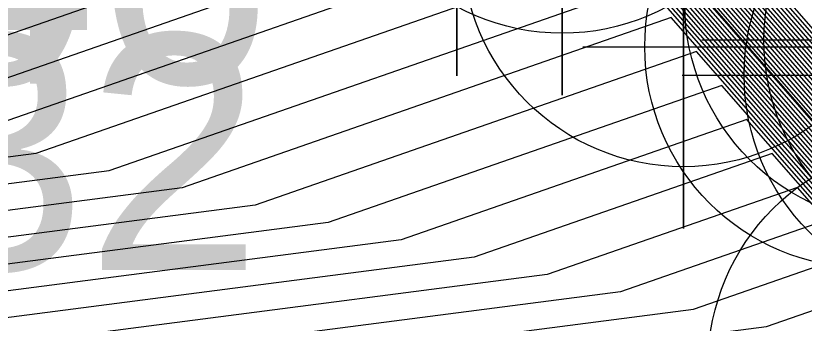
# Model space of a CAD drawing. Extents: x 2531902 to 2533249, y 715219 to 716099.
# Drawn here: x 2532855.88 to 2532864.23, y 715654.26 to 715657.52 of the extents above; entities that cross this region are included whole.
import ezdxf

# ---------------------------------------------------------------- set-up
doc = ezdxf.new("R2010")
doc.units = 0
for name, color, linetype in [('DTM Contours Major', 7, 'Continuous'), ('DTM Contours Minor', 7, 'Continuous'), ('Exist DTM Breakline Cogo Elevation', 7, 'Continuous'), ('Exist DTM Breakline Cogo Point CELL', 7, 'Continuous'), ('Exist DTM Breakline Underwater Cogo Point CELL', 7, 'Continuous'), ('Exist Hydro Stream or Body of Water', 7, 'Continuous'), ('Exist Structure Major Bridge WW Cogo Point CELL', 7, 'Continuous')]:
    doc.layers.add(name, color=color, linetype=linetype)

msp = doc.modelspace()

# ---------------------------------------------------------------- linework, layer by layer
at = {"layer": 'DTM Contours Major'}
for points in [[(2532880.4173, 715707.7023), (2532870.8336, 715686.9513), (2532870.156, 715685.4588), (2532865.159, 715674.6322), (2532860.9403, 715667.3212), (2532863.6732, 715667.3927), (2532863.8378, 715665.5391), (2532863.5753, 715660.8674), (2532863.5, 715660.1751), (2532863.2844, 715660.3912), (2532863.2423, 715660.3513), (2532863.0774, 715658.7493), (2532865.0191, 715656.5296), (2532866.8632, 715655.8616), (2532867.3138, 715655.6984), (2532867.7624, 715655.5773), (2532869.1073, 715654.9278), (2532869.9916, 715654.4032), (2532870.4912, 715654.1618), (2532874.1022, 715652.4169), (2532878.6826, 715650.2881), (2532879.2681, 715650.0053), (2532882.8217, 715648.2889)], [(2532860.9162, 715671.3896), (2532857.5362, 715665.532), (2532862.2836, 715665.6564), (2532862.5695, 715662.4364), (2532862.5261, 715661.6633), (2532862.5136, 715661.5487), (2532862.4667, 715661.5958), (2532862.0439, 715661.0748), (2532862.2397, 715660.9026), (2532862.1043, 715659.5873), (2532865.0896, 715656.1745), (2532866.3833, 715655.7059), (2532867.0843, 715655.452), (2532867.7821, 715655.2637), (2532868.7255, 715654.808), (2532870.0984, 715653.9935), (2532870.4489, 715653.8242), (2532872.9819, 715652.6002), (2532880.0525, 715649.314), (2532880.4632, 715649.1156), (2532882.9561, 715647.9116)], [(2532857.4738, 715669.534), (2532854.1322, 715663.7429), (2532860.8939, 715663.92), (2532861.0702, 715661.9351), (2532860.7708, 715661.5661), (2532861.2091, 715661.1809), (2532861.1313, 715660.4253), (2532865.1602, 715655.8194), (2532865.9033, 715655.5502), (2532866.8547, 715655.2057), (2532867.8017, 715654.95), (2532868.3437, 715654.6883), (2532870.2051, 715653.5839), (2532870.4065, 715653.4866), (2532871.8617, 715652.7835), (2532881.4224, 715648.3399)], [(2532855.348, 715662.0747), (2532859.5043, 715662.1836), (2532859.5137, 715662.0773), (2532859.4977, 715662.0575), (2532860.1784, 715661.4592), (2532860.1582, 715661.2633), (2532865.2307, 715655.4643), (2532865.4234, 715655.3946), (2532866.6251, 715654.9593), (2532867.8213, 715654.6364), (2532867.9619, 715654.5685), (2532870.3119, 715653.1743), (2532870.3641, 715653.1491), (2532870.7414, 715652.9668), (2532882.7923, 715647.3658)], [(2532789.6277, 715644.057), (2532793.8393, 715645.2696), (2532805.6804, 715647.6195), (2532808.6079, 715648.4437), (2532808.8281, 715648.5057), (2532821.0978, 715651.2239), (2532826.1386, 715653.1449), (2532828.6486, 715654.1014), (2532844.8666, 715656.3113), (2532846.6142, 715656.5382), (2532851.4505, 715657.1659), (2532860.6863, 715660.3852), (2532865.3013, 715655.1093), (2532866.3955, 715654.7129), (2532867.4848, 715654.4189), (2532869.6244, 715653.1495), (2532880.5916, 715648.0522), (2532883.2727, 715646.8061)], [(2532786.7831, 715639.5989), (2532788.1858, 715640.1067), (2532799.5682, 715643.384), (2532804.2041, 715644.304), (2532811.6353, 715646.3961), (2532811.7271, 715646.4219), (2532816.8446, 715647.5556), (2532829.6406, 715652.4321), (2532831.2836, 715653.0581), (2532841.8993, 715654.5047), (2532843.0432, 715654.6532), (2532855.32, 715656.2468), (2532862.0227, 715658.583), (2532865.3718, 715654.7542), (2532866.1659, 715654.4666), (2532866.9564, 715654.2532), (2532868.5092, 715653.3319), (2532876.4683, 715649.6328), (2532880.7762, 715647.6306)], [(2532935.3176, 715616.3172), (2532930.0827, 715618.0274), (2532927.6375, 715618.8723), (2532926.2537, 715619.6241), (2532908.7337, 715630.0977), (2532908.1474, 715630.4481), (2532906.8964, 715631.0438), (2532905.3404, 715631.9663), (2532903.2594, 715633.2486), (2532888.565, 715641.3132), (2532886.3941, 715643.4201), (2532885.4621, 715644.0742), (2532880.9335, 715647.2216), (2532872.345, 715651.2133), (2532867.394, 715653.5144), (2532866.4281, 715654.0874), (2532865.9364, 715654.2202), (2532865.4424, 715654.3991), (2532863.359, 715656.7809), (2532859.1896, 715655.3276), (2532846.8051, 715653.72)], [(2532855.566, 715634.305), (2532855.1579, 715634.4394), (2532837.1798, 715635.5591), (2532830.4477, 715637.3638), (2532826.6697, 715640.9272), (2532836.5144, 715650.6335), (2532837.1349, 715650.8096), (2532837.4883, 715650.9861), (2532840.3745, 715651.4638), (2532863.0592, 715654.4084), (2532864.6954, 715654.9787), (2532865.5129, 715654.044), (2532865.7068, 715653.9738), (2532865.8998, 715653.9217), (2532866.2788, 715653.6969), (2532868.2217, 715652.7938), (2532871.5921, 715651.2274), (2532884.7681, 715642.07), (2532887.2259, 715640.3451)]]:
    msp.add_lwpolyline(points, dxfattribs=at)
at = {"layer": 'DTM Contours Minor'}
for points in [[(2532883.3136, 715713.1212), (2532871.1553, 715686.7957), (2532870.6194, 715685.6152), (2532865.2179, 715673.9123), (2532861.6211, 715667.679), (2532863.9512, 715667.74), (2532864.0915, 715666.1596), (2532863.7851, 715660.7082), (2532863.6972, 715659.9004), (2532863.5052, 715660.0929), (2532863.4192, 715660.0115), (2532863.272, 715658.5817), (2532865.005, 715656.6006), (2532866.9592, 715655.8928), (2532867.3598, 715655.7477), (2532867.7585, 715655.64), (2532869.1837, 715654.9517), (2532869.9702, 715654.4851), (2532870.4997, 715654.2293), (2532874.3262, 715652.3803), (2532878.4086, 715650.4829), (2532879.029, 715650.1832), (2532882.7948, 715648.3644)], [(2532880.761, 715709.2987), (2532870.5119, 715687.1069), (2532869.6927, 715685.3024), (2532865.1001, 715675.3521), (2532860.2595, 715666.9634), (2532863.3953, 715667.0455), (2532863.5842, 715664.9185), (2532863.3654, 715661.0266), (2532863.3027, 715660.4498), (2532863.0665, 715660.6867), (2532863.0624, 715660.6817), (2532863.0643, 715660.68), (2532862.8828, 715658.9169), (2532865.0332, 715656.4585), (2532866.7672, 715655.8305), (2532867.2679, 715655.6491), (2532867.7664, 715655.5146), (2532869.031, 715654.9038), (2532870.0129, 715654.3213), (2532870.4827, 715654.0942), (2532873.8781, 715652.4536), (2532878.9566, 715650.0933), (2532879.5071, 715649.8274), (2532882.8486, 715648.2134)], [(2532879.4847, 715707.3874), (2532870.1901, 715687.2625), (2532869.2293, 715685.146), (2532865.0412, 715676.0721), (2532859.5787, 715666.6055), (2532863.1174, 715666.6982), (2532863.3305, 715664.298), (2532863.1556, 715661.1857), (2532863.1054, 715660.7245), (2532862.9165, 715660.914), (2532862.8078, 715660.7799), (2532862.8581, 715660.7357), (2532862.6881, 715659.0845), (2532865.0473, 715656.3875), (2532866.6712, 715655.7994), (2532867.222, 715655.5999), (2532867.7703, 715655.4518), (2532868.9546, 715654.8799), (2532870.0343, 715654.2393), (2532870.4743, 715654.0267), (2532873.6541, 715652.4902), (2532879.2305, 715649.8984), (2532879.7461, 715649.6494), (2532882.8755, 715648.138)], [(2532878.2083, 715705.4761), (2532869.8684, 715687.4182), (2532868.7659, 715684.9896), (2532864.9823, 715676.792), (2532858.8979, 715666.2477), (2532862.8394, 715666.3509), (2532863.0768, 715663.6774), (2532862.9457, 715661.3449), (2532862.9081, 715660.9993), (2532862.7666, 715661.1412), (2532862.5531, 715660.8782), (2532862.652, 715660.7913), (2532862.4935, 715659.2521), (2532865.0614, 715656.3165), (2532866.5752, 715655.7682), (2532867.1761, 715655.5506), (2532867.7742, 715655.3891), (2532868.8782, 715654.8559), (2532870.0557, 715654.1574), (2532870.4658, 715653.9592), (2532873.43, 715652.5269), (2532879.5045, 715649.7036), (2532879.9851, 715649.4715), (2532882.9023, 715648.0625)], [(2532876.932, 715703.5649), (2532869.5466, 715687.5738), (2532868.3025, 715684.8332), (2532864.9234, 715677.512), (2532858.2171, 715665.8899), (2532862.5615, 715666.0036), (2532862.8232, 715663.0569), (2532862.7359, 715661.5041), (2532862.7109, 715661.274), (2532862.6166, 715661.3685), (2532862.2985, 715660.9765), (2532862.4459, 715660.847), (2532862.2989, 715659.4197), (2532865.0755, 715656.2455), (2532866.4792, 715655.7371), (2532867.1302, 715655.5013), (2532867.7782, 715655.3264), (2532868.8019, 715654.832), (2532870.077, 715654.0755), (2532870.4573, 715653.8917), (2532873.206, 715652.5635), (2532879.7785, 715649.5088), (2532880.2242, 715649.2936), (2532882.9292, 715647.987)], [(2532874.3794, 715699.7423), (2532868.9032, 715687.885), (2532867.3758, 715684.5205), (2532864.8056, 715678.9518), (2532856.8554, 715665.1742), (2532862.0056, 715665.3091), (2532862.3154, 715661.8213), (2532861.7893, 715661.173), (2532862.0336, 715660.9583), (2532861.9097, 715659.7549), (2532865.1037, 715656.1035), (2532866.2873, 715655.6748), (2532867.0383, 715655.4028), (2532867.786, 715655.2009), (2532868.6491, 715654.7841), (2532870.1197, 715653.9116), (2532870.4404, 715653.7567), (2532872.7579, 715652.6368), (2532880.3265, 715649.1192), (2532880.7022, 715648.9377), (2532882.9829, 715647.8361)], [(2532873.1031, 715697.8311), (2532868.5814, 715688.0406), (2532866.9124, 715684.3641), (2532864.7467, 715679.6718), (2532856.1746, 715664.8164), (2532861.7277, 715664.9618), (2532862.0041, 715661.8498), (2532861.5346, 715661.2713), (2532861.8275, 715661.0139), (2532861.7151, 715659.9225), (2532865.1178, 715656.0324), (2532866.1913, 715655.6437), (2532866.9924, 715655.3535), (2532867.7899, 715655.1382), (2532868.5728, 715654.7601), (2532870.1411, 715653.8297), (2532870.4319, 715653.6892), (2532872.5338, 715652.6735), (2532880.6005, 715648.9244), (2532880.9412, 715648.7598)], [(2532871.8268, 715695.9198), (2532868.2597, 715688.1962), (2532866.4491, 715684.2077), (2532864.6878, 715680.3917), (2532855.4938, 715664.4586), (2532861.4498, 715664.6145), (2532861.6928, 715661.8782), (2532861.28, 715661.3696), (2532861.6213, 715661.0696), (2532861.5205, 715660.0901), (2532865.132, 715655.9614), (2532866.0953, 715655.6125), (2532866.9465, 715655.3042), (2532867.7939, 715655.0755), (2532868.4964, 715654.7362), (2532870.1624, 715653.7478), (2532870.4234, 715653.6216), (2532872.3098, 715652.7102), (2532880.8744, 715648.7295), (2532881.1803, 715648.5818)], [(2532870.5505, 715694.0085), (2532867.938, 715688.3518), (2532865.9857, 715684.0513), (2532864.6289, 715681.1117), (2532854.813, 715664.1007), (2532861.1719, 715664.2672), (2532861.3815, 715661.9066), (2532861.0254, 715661.4678), (2532861.4152, 715661.1252), (2532861.3259, 715660.2577), (2532865.1461, 715655.8904), (2532865.9993, 715655.5814), (2532866.9006, 715655.2549), (2532867.7978, 715655.0127), (2532868.4201, 715654.7122), (2532870.1838, 715653.6658), (2532870.415, 715653.5541), (2532872.0857, 715652.7468), (2532881.1484, 715648.5347)], [(2532864.4522, 715683.2715), (2532852.7705, 715663.0273), (2532860.3381, 715663.2254), (2532860.4476, 715661.9919), (2532860.2615, 715661.7627), (2532860.7968, 715661.2922), (2532860.7421, 715660.7605), (2532865.1884, 715655.6774), (2532865.7113, 715655.488), (2532866.7628, 715655.1071), (2532867.8096, 715654.8246), (2532868.191, 715654.6404), (2532870.2479, 715653.4201), (2532870.3895, 715653.3516), (2532871.4135, 715652.8568), (2532881.9704, 715647.9503)], [(2532864.5111, 715682.5515), (2532853.4514, 715663.3851), (2532860.616, 715663.5727), (2532860.7589, 715661.9635), (2532860.5162, 715661.6644), (2532861.0029, 715661.2365), (2532860.9367, 715660.5929), (2532865.1743, 715655.7484), (2532865.8073, 715655.5191), (2532866.8088, 715655.1564), (2532867.8056, 715654.8873), (2532868.2673, 715654.6643), (2532870.2265, 715653.502), (2532870.398, 715653.4191), (2532871.6376, 715652.8201), (2532881.6964, 715648.1451)], [(2532829.3591, 715656.4468), (2532845.1961, 715658.6889), (2532845.4714, 715660.8009), (2532845.6526, 715665.0102), (2532847.9255, 715670.1646), (2532852.3926, 715674.3444), (2532862.9253, 715681.5964), (2532862.1318, 715680.0723), (2532852.0897, 715662.6694), (2532860.0601, 715662.8781), (2532860.1363, 715662.0204), (2532860.0069, 715661.8609), (2532860.5907, 715661.3478), (2532860.5475, 715660.9281), (2532865.2025, 715655.6064), (2532865.6154, 715655.4568), (2532866.7169, 715655.0579), (2532867.8135, 715654.7618), (2532868.1146, 715654.6164), (2532870.2692, 715653.3381), (2532870.3811, 715653.2841), (2532871.1895, 715652.8934), (2532882.2443, 715647.7555)], [(2532826.9898, 715655.6556), (2532846.3531, 715658.397), (2532846.6897, 715660.9792), (2532846.8189, 715663.9807), (2532849.5607, 715670.1985), (2532852.8461, 715673.2726), (2532860.5923, 715678.6061), (2532858.5695, 715674.7208), (2532851.4089, 715662.3116), (2532859.7822, 715662.5309), (2532859.825, 715662.0488), (2532859.7523, 715661.9592), (2532860.3846, 715661.4035), (2532860.3529, 715661.0957), (2532865.2166, 715655.5353), (2532865.5194, 715655.4257), (2532866.671, 715655.0086), (2532867.8174, 715654.6991), (2532868.0382, 715654.5925), (2532870.2906, 715653.2562), (2532870.3726, 715653.2166), (2532870.9654, 715652.9301), (2532882.5183, 715647.5606)], [(2532855.9263, 715672.6254), (2532851.4448, 715664.0179), (2532850.0473, 715661.5959), (2532853.6344, 715661.6899), (2532854.2984, 715659.973), (2532859.6172, 715661.8269), (2532859.9723, 715661.5148), (2532859.9636, 715661.4309), (2532865.2448, 715655.3933), (2532865.3274, 715655.3634), (2532866.5792, 715654.91), (2532867.8253, 715654.5736), (2532867.8855, 715654.5446), (2532870.3333, 715653.0923), (2532870.3556, 715653.0815), (2532870.5173, 715653.0034), (2532883.0663, 715647.171)], [(2532827.0676, 715654.7273), (2532846.647, 715657.3953), (2532848.7567, 715657.6691), (2532849.1287, 715657.7174), (2532859.8845, 715661.4664), (2532865.2589, 715655.3223), (2532866.5333, 715654.8608), (2532867.8018, 715654.5183), (2532870.2935, 715653.04), (2532883.0656, 715647.1039), (2532883.3318, 715646.9802), (2532884.8537, 715646.3424), (2532885.8803, 715645.747), (2532886.5222, 715645.4187), (2532889.6021, 715644.0925), (2532889.7062, 715644.0477), (2532889.9515, 715644.1135), (2532891.4405, 715643.9665), (2532891.6864, 715643.8181), (2532896.1558, 715641.0642), (2532896.6626, 715640.7519), (2532907.0749, 715634.5784)], [(2532827.5946, 715654.5187), (2532846.0535, 715657.034), (2532848.0425, 715657.2922), (2532849.9027, 715657.5336), (2532860.1518, 715661.106), (2532865.2731, 715655.2513), (2532866.4874, 715654.8115), (2532867.6961, 715654.4852), (2532870.0705, 715653.0765), (2532882.2409, 715647.42), (2532883.572, 715646.8014), (2532884.9473, 715646.225), (2532885.8751, 715645.6869), (2532886.4551, 715645.3903), (2532889.2383, 715644.1919), (2532889.7587, 715643.9678), (2532889.9503, 715644.0191), (2532891.1133, 715643.9044), (2532891.3054, 715643.7885), (2532894.796, 715641.6376), (2532897.3301, 715640.076), (2532907.0611, 715634.3065)], [(2532828.1216, 715654.31), (2532845.4601, 715656.6726), (2532847.3283, 715656.9152), (2532850.6766, 715657.3498), (2532860.419, 715660.7456), (2532865.2872, 715655.1803), (2532866.4414, 715654.7622), (2532867.5905, 715654.452), (2532869.8475, 715653.113), (2532881.4163, 715647.7361), (2532883.8122, 715646.6226), (2532885.0409, 715646.1076), (2532885.8698, 715645.6269), (2532886.388, 715645.3619), (2532888.8745, 715644.2912), (2532889.8113, 715643.8878), (2532889.9492, 715643.9248), (2532890.786, 715643.8422), (2532890.9243, 715643.7588), (2532893.4362, 715642.211), (2532897.9977, 715639.4002), (2532907.0474, 715634.0346)], [(2532829.1756, 715653.8927), (2532844.2731, 715655.95), (2532845.9, 715656.1612), (2532852.2244, 715656.9821), (2532860.9536, 715660.0247), (2532865.3154, 715655.0382), (2532866.3496, 715654.6637), (2532867.3791, 715654.3857), (2532869.4014, 715653.186), (2532879.767, 715648.3683), (2532884.2927, 715646.2649), (2532885.2282, 715645.8729), (2532885.8593, 715645.5069), (2532886.2538, 715645.3051), (2532888.147, 715644.4899), (2532889.9164, 715643.728), (2532889.9469, 715643.7361), (2532890.1316, 715643.7179), (2532890.1621, 715643.6995), (2532890.7165, 715643.3579), (2532899.3327, 715638.0486), (2532907.0199, 715633.4908)], [(2532829.7026, 715653.6841), (2532843.6797, 715655.5887), (2532845.1858, 715655.7842), (2532852.9983, 715656.7983), (2532861.2208, 715659.6643), (2532865.3295, 715654.9672), (2532866.3037, 715654.6144), (2532867.2735, 715654.3526), (2532869.1783, 715653.2225), (2532878.9423, 715648.6845), (2532884.5329, 715646.0861), (2532885.3218, 715645.7555), (2532885.854, 715645.4468), (2532886.1867, 715645.2767), (2532887.7832, 715644.5892), (2532889.639, 715643.7901), (2532889.8752, 715643.5609), (2532890.6305, 715643.1464), (2532900.0002, 715637.3728), (2532907.0062, 715633.219)], [(2532830.2296, 715653.4754), (2532843.0862, 715655.2273), (2532844.4716, 715655.4072), (2532853.7722, 715656.6144), (2532861.4881, 715659.3039), (2532865.3436, 715654.8962), (2532866.2578, 715654.5651), (2532867.1678, 715654.3194), (2532868.9553, 715653.259), (2532878.1176, 715649.0006), (2532884.7731, 715645.9073), (2532885.4154, 715645.6381), (2532885.8487, 715645.3868), (2532886.1196, 715645.2483), (2532887.4195, 715644.6885), (2532888.9304, 715644.038), (2532889.7114, 715643.2799), (2532892.2091, 715641.9091), (2532900.6677, 715636.697)], [(2532842.4928, 715654.866), (2532843.7574, 715655.0302), (2532854.5461, 715656.4306), (2532861.7554, 715658.9434), (2532865.3577, 715654.8252), (2532866.2119, 715654.5158), (2532867.0621, 715654.2863), (2532868.7323, 715653.2955), (2532877.293, 715649.3167), (2532885.0133, 715645.7285), (2532885.509, 715645.5207), (2532885.8434, 715645.3268), (2532886.0525, 715645.2199), (2532887.0557, 715644.7879), (2532888.2218, 715644.2858), (2532889.5476, 715642.999), (2532893.7878, 715640.6719), (2532901.3353, 715636.0212)], [(2532842.329, 715654.2762), (2532856.094, 715656.0629), (2532862.2899, 715658.2226), (2532865.3859, 715654.6832), (2532866.12, 715654.4173), (2532866.8508, 715654.22), (2532868.2862, 715653.3684), (2532875.6437, 715649.9489), (2532885.4937, 715645.3708), (2532885.6963, 715645.286), (2532885.8329, 715645.2067), (2532885.9183, 715645.163), (2532886.3281, 715644.9866), (2532886.8046, 715644.7814), (2532889.2201, 715642.4371), (2532896.945, 715638.1975), (2532902.6703, 715634.6696)], [(2532841.6148, 715653.8992), (2532856.8679, 715655.8791), (2532862.5572, 715657.8621), (2532865.4, 715654.6122), (2532866.0741, 715654.368), (2532866.7451, 715654.1869), (2532868.0631, 715653.4049), (2532874.819, 715650.265), (2532885.734, 715645.192), (2532885.7899, 715645.1686), (2532885.8276, 715645.1467), (2532885.8512, 715645.1346), (2532885.9644, 715645.0859), (2532886.0959, 715645.0293), (2532889.0563, 715642.1561), (2532898.5236, 715636.9603), (2532903.3378, 715633.9938)], [(2532900.1022, 715635.723), (2532888.8925, 715641.8751), (2532885.9599, 715644.7214), (2532885.7397, 715644.8759), (2532884.6701, 715645.6193), (2532873.9944, 715650.5811), (2532867.8401, 715653.4414), (2532866.6394, 715654.1537), (2532866.0282, 715654.3187), (2532865.4142, 715654.5411), (2532862.8245, 715657.5017), (2532857.6418, 715655.6952), (2532840.9006, 715653.5222), (2532840.1189, 715653.4207), (2532832.8646, 715652.4322), (2532831.7418, 715652.0044), (2532814.2926, 715645.3547), (2532813.4666, 715645.1717), (2532813.4517, 715645.1675), (2532803.3183, 715642.3147), (2532803.0056, 715642.2526), (2532802.2378, 715642.0316), (2532782.0867, 715634.737)], [(2532901.6808, 715634.4858), (2532888.7287, 715641.5942), (2532886.177, 715644.0708), (2532885.6009, 715644.475), (2532882.8018, 715646.4205), (2532873.1697, 715650.8972), (2532867.617, 715653.4779), (2532866.5338, 715654.1206), (2532865.9823, 715654.2695), (2532865.4283, 715654.4701), (2532863.0917, 715657.1413), (2532858.4157, 715655.5114), (2532840.1864, 715653.1452), (2532839.5255, 715653.0594), (2532833.3916, 715652.2236), (2532832.4422, 715651.8618), (2532815.4117, 715645.3716), (2532814.8004, 715642.7346), (2532809.5683, 715640.2335), (2532811.2221, 715636.8574)], [(2532904.8381, 715632.0114), (2532888.4012, 715641.0323), (2532886.6112, 715642.7695), (2532885.3233, 715643.6734), (2532879.0652, 715648.0228), (2532871.5204, 715651.5294), (2532867.171, 715653.5509), (2532866.3224, 715654.0543), (2532865.8904, 715654.1709), (2532865.4565, 715654.3281), (2532863.6263, 715656.4204), (2532859.9635, 715655.1437), (2532838.7581, 715652.3912), (2532838.3386, 715652.3367), (2532834.4455, 715651.8063), (2532833.8431, 715651.5766), (2532823.0343, 715647.4576), (2532821.5554, 715641.0775), (2532819.036, 715638.5935), (2532825.049, 715632.9221)], [(2532906.4167, 715630.7742), (2532888.2374, 715640.7513), (2532886.8283, 715642.1189), (2532885.1845, 715643.2725), (2532877.1969, 715648.8239), (2532870.6957, 715651.8455), (2532866.9479, 715653.5874), (2532866.2168, 715654.0212), (2532865.8445, 715654.1217), (2532865.4706, 715654.2571), (2532863.8935, 715656.06), (2532860.7374, 715654.9599), (2532838.0439, 715652.0142), (2532837.7451, 715651.9754), (2532834.9725, 715651.5976), (2532834.5435, 715651.4341), (2532826.8456, 715648.5005), (2532825.7924, 715643.9567), (2532820.9444, 715639.1769), (2532826.3987, 715634.0325)], [(2532902.833, 715632.3701), (2532888.0736, 715640.4704), (2532887.0454, 715641.4683), (2532885.0457, 715642.8717), (2532875.3287, 715649.6251), (2532869.8711, 715652.1616), (2532866.7249, 715653.6239), (2532866.1111, 715653.988), (2532865.7986, 715654.0724), (2532865.4847, 715654.1861), (2532864.1608, 715655.6996), (2532861.5113, 715654.7761), (2532837.3297, 715651.6372), (2532837.1517, 715651.6141), (2532835.4995, 715651.389), (2532835.2439, 715651.2915), (2532830.6568, 715649.5435), (2532830.0293, 715646.8359), (2532822.8529, 715639.7603), (2532827.7484, 715635.1429)], [(2532884.9069, 715642.4709), (2532873.4604, 715650.4262), (2532869.0464, 715652.4777), (2532866.5018, 715653.6604), (2532866.0054, 715653.9549), (2532865.7527, 715654.0231), (2532865.4988, 715654.1151), (2532864.4281, 715655.3391), (2532862.2852, 715654.5922), (2532836.6155, 715651.2602), (2532836.5582, 715651.2527), (2532836.0265, 715651.1803), (2532835.9443, 715651.1489), (2532834.4681, 715650.5864), (2532834.2662, 715649.7151), (2532824.7613, 715640.3438), (2532829.098, 715636.2534)], [(2532852.853, 715635.9824), (2532837.5338, 715636.9365), (2532831.7974, 715638.4743), (2532828.5781, 715641.5106), (2532836.9668, 715649.7814), (2532838.7683, 715650.2926), (2532839.7941, 715650.8048), (2532848.1726, 715652.1918), (2532863.8331, 715654.2246), (2532864.9626, 715654.6183), (2532865.527, 715653.973), (2532865.6609, 715653.9246), (2532865.7941, 715653.8886), (2532866.0558, 715653.7333), (2532867.3971, 715653.1099), (2532869.7238, 715652.0285), (2532884.6293, 715641.6692), (2532887.4729, 715639.6735), (2532893.8197, 715633.9238)]]:
    msp.add_lwpolyline(points, dxfattribs=at)
at = {"layer": 'Exist DTM Breakline Cogo Point CELL'}
for points in [[(2532860.5538, 715662.8815), (2532860.5538, 715656.8815), (2532860.5538, 715659.8815), (2532863.5538, 715659.8815), (2532857.5538, 715659.8815)], [(2532861.6678, 715662.6781), (2532861.6678, 715656.6781), (2532861.6678, 715659.6781), (2532864.6678, 715659.6781), (2532858.6678, 715659.6781)], [(2532862.9533, 715661.263), (2532862.9533, 715655.263), (2532862.9533, 715658.263), (2532865.9533, 715658.263), (2532859.9533, 715658.263)], [(2532866.1499, 715660.2596), (2532866.1499, 715654.2596), (2532866.1499, 715657.2596), (2532869.1499, 715657.2596), (2532863.1499, 715657.2596)]]:
    msp.add_lwpolyline(points, dxfattribs=at)
for centre in [(2532861.6678, 715659.6781), (2532862.9533, 715658.263), (2532866.1499, 715657.2596)]:
    msp.add_circle(centre, 2.344, dxfattribs=at)
at = {"layer": 'Exist DTM Breakline Underwater Cogo Point CELL'}
msp.add_circle((2532865.5585, 715653.8147), 2.344, dxfattribs=at)
at = {"layer": 'Exist Hydro Stream or Body of Water'}
msp.add_lwpolyline([(2532790.1155, 715646.4953), (2532806.64, 715649.7746), (2532806.9437, 715649.8601), (2532823.8623, 715653.6082), (2532826.9358, 715654.7795), (2532846.7953, 715657.4856), (2532848.9353, 715657.7634), (2532859.8177, 715661.5565), (2532865.2554, 715655.3401), (2532866.5447, 715654.8731), (2532867.8282, 715654.5266), (2532870.3493, 715653.0309), (2532883.2718, 715647.0249), (2532884.8303, 715646.3718), (2532885.8817, 715645.762), (2532886.5389, 715645.4258), (2532889.693, 715644.0677), (2532889.9518, 715644.137), (2532891.5223, 715643.9821), (2532891.7817, 715643.8256), (2532896.4957, 715640.9208), (2532907.0783, 715634.6464)], dxfattribs=at)
at = {"layer": 'Exist Structure Major Bridge WW Cogo Point CELL'}
for points in [[(2532861.8878, 715657.1902), (2532867.8878, 715657.1902), (2532864.8878, 715657.1902), (2532864.8878, 715660.1902), (2532864.8878, 715654.1902)], [(2532862.9405, 715656.8881), (2532868.9405, 715656.8881), (2532865.9405, 715656.8881), (2532865.9405, 715659.8881), (2532865.9405, 715653.8881)]]:
    msp.add_lwpolyline(points, dxfattribs=at)
for centre in [(2532865.3117, 715657.652), (2532864.8878, 715657.1902), (2532865.9405, 715656.8881)]:
    msp.add_circle(centre, 2.344, dxfattribs=at)

# ---------------------------------------------------------------- texts
at = {"layer": 'Exist DTM Breakline Cogo Elevation'}
for s, p in [('18.46', (2532850.2241, 715656.8011)), ('18.96', (2532850.2241, 715656.8011)), ('17.32', (2532850.1189, 715654.8244))]:
    msp.add_text(s, height=2.5, dxfattribs=at).set_placement(p)

doc.saveas('drawing.dxf')
